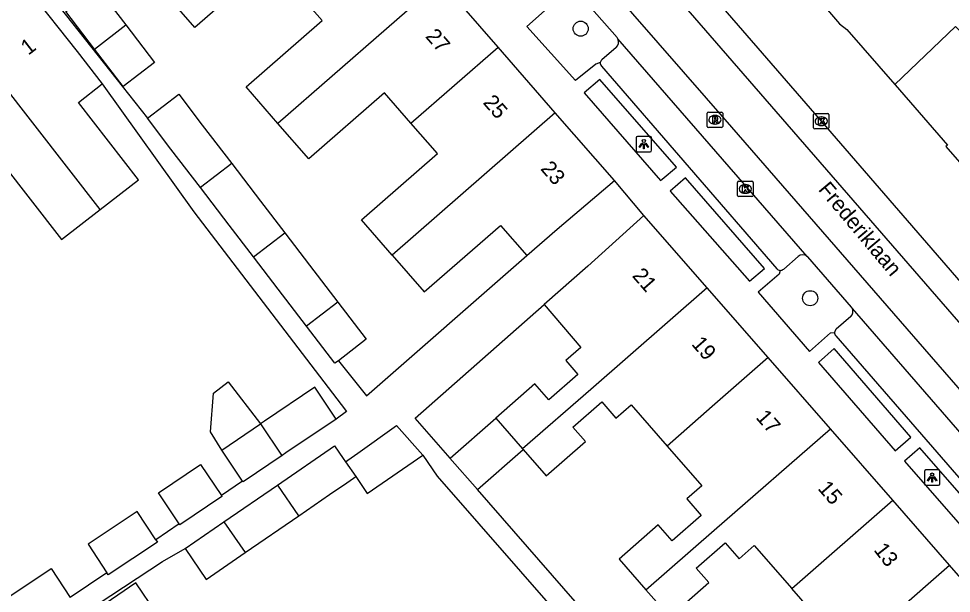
# Model space of a CAD drawing. Extents: x 159718 to 160783, y 383290 to 384030.
# Drawn here: x 160455 to 160515.5, y 383529.7 to 383567 of the extents above; entities that cross this region are included whole.
import ezdxf

# ---------------------------------------------------------------- set-up
doc = ezdxf.new("R2010")
doc.units = 0
for name, color, linetype in [('IMGEO_Boom', 7, 'Continuous'), ('IMGEO_Kolk', 7, 'Continuous'), ('IMGEO_Lichtpunt', 7, 'Continuous'), ('IMGEO_Openbare_ruimte_label', 7, 'Continuous'), ('IMGEO_Pand', 7, 'Continuous'), ('IMGEO_Pand_nummerreeks', 7, 'Continuous'), ('IMGEO_Parkeervlak_open', 7, 'Continuous'), ('IMGEO_Rijbaan_lokaal_gesloten', 7, 'Continuous'), ('IMGEO_Rijbaan_lokaal_open', 7, 'Continuous'), ('IMGEO_Rioolput', 7, 'Continuous'), ('IMGEO_Voetpad_open', 7, 'Continuous')]:
    doc.layers.add(name, color=color, linetype=linetype)

msp = doc.modelspace()

# ---------------------------------------------------------------- linework, layer by layer
at = {"layer": 'IMGEO_Boom'}
for centre in [(160491.463, 383566.374), (160506.367, 383548.885)]:
    msp.add_circle(centre, 0.489, dxfattribs=at)
at = {"layer": 'IMGEO_Kolk'}
for p, q in [((160506.589, 383559.944), (160506.589, 383560.796)), ((160506.664, 383560.87), (160507.516, 383560.87)), ((160507.077, 383560.65), (160507.102, 383560.65)), ((160507.59, 383560.796), (160507.59, 383559.944)), ((160507.516, 383559.87), (160506.664, 383559.87)), ((160507.1, 383560.09), (160507.075, 383560.09)), ((160501.656, 383555.549), (160501.656, 383556.401)), ((160501.731, 383556.475), (160502.583, 383556.475)), ((160502.144, 383556.255), (160502.169, 383556.255)), ((160502.657, 383556.401), (160502.657, 383555.549)), ((160502.167, 383555.695), (160502.142, 383555.695)), ((160502.583, 383555.475), (160501.731, 383555.475))]:
    msp.add_line(p, q, dxfattribs=at)
for points in [[(160506.589, 383559.944), (160506.589, 383560.796)], [(160506.664, 383560.87), (160507.516, 383560.87)], [(160506.91, 383560.57), (160507.033, 383560.57), (160507.033, 383560.419), (160507.163, 383560.57), (160507.327, 383560.57), (160507.181, 383560.419), (160507.334, 383560.17), (160507.182, 383560.17), (160507.097, 383560.334), (160507.033, 383560.267), (160507.033, 383560.17), (160506.91, 383560.17), (160506.91, 383560.57)], [(160507.59, 383560.796), (160507.59, 383559.944)], [(160507.516, 383559.87), (160506.664, 383559.87)], [(160501.656, 383555.549), (160501.656, 383556.401)], [(160501.731, 383556.475), (160502.583, 383556.475)], [(160501.977, 383556.175), (160502.1, 383556.175), (160502.1, 383556.024), (160502.23, 383556.175), (160502.394, 383556.175), (160502.248, 383556.024), (160502.401, 383555.775), (160502.249, 383555.775), (160502.164, 383555.939), (160502.1, 383555.872), (160502.1, 383555.775), (160501.977, 383555.775), (160501.977, 383556.175)], [(160502.657, 383556.401), (160502.657, 383555.549)], [(160502.583, 383555.475), (160501.731, 383555.475)]]:
    msp.add_lwpolyline(points, dxfattribs=at)
for centre, start, end in [((160506.666, 383560.794), 91.55205, 178.44795), ((160506.666, 383560.794), 91.55205, 178.44795), ((160507.514, 383560.794), 1.55205, 88.44795), ((160507.514, 383560.794), 1.55205, 88.44795), ((160506.666, 383559.946), 181.55205, 268.44795), ((160506.666, 383559.946), 181.55205, 268.44795), ((160507.514, 383559.946), 271.55205, 358.44795), ((160507.514, 383559.946), 271.55205, 358.44795), ((160501.733, 383556.399), 91.55205, 178.44795), ((160501.733, 383556.399), 91.55205, 178.44795), ((160502.581, 383556.399), 1.55205, 88.44795), ((160502.581, 383556.399), 1.55205, 88.44795), ((160501.733, 383555.551), 181.55205, 268.44795), ((160501.733, 383555.551), 181.55205, 268.44795), ((160502.581, 383555.551), 271.55205, 358.44795), ((160502.581, 383555.551), 271.55205, 358.44795)]:
    msp.add_arc(centre, 0.0765, start, end, dxfattribs=at)
for centre, major_axis, ratio, start_param, end_param in [((160507.076, 383560.37), (-0.387, 0.002), 0.722429, 4.712389, 7.853982), ((160507.101, 383560.37), (-0.39, 0.002), 0.717154, 1.570796, 4.712389), ((160502.143, 383555.975), (-0.387, 0.002), 0.722429, 4.712389, 7.853982), ((160502.168, 383555.975), (-0.39, 0.002), 0.717154, 1.570796, 4.712389)]:
    msp.add_ellipse(centre, major_axis=major_axis, ratio=ratio, start_param=start_param, end_param=end_param, dxfattribs=at)
at = {"layer": 'IMGEO_Lichtpunt'}
for p, q in [((160495.065, 383559.29), (160495.065, 383558.483)), ((160495.065, 383559.29), (160495.065, 383558.483)), ((160495.967, 383559.385), (160495.159, 383559.385)), ((160495.967, 383559.385), (160495.159, 383559.385)), ((160496.061, 383558.483), (160496.061, 383559.29)), ((160496.061, 383558.483), (160496.061, 383559.29)), ((160495.159, 383558.389), (160495.967, 383558.389)), ((160495.159, 383558.389), (160495.967, 383558.389)), ((160513.791, 383537.647), (160513.791, 383536.84)), ((160513.791, 383537.647), (160513.791, 383536.84)), ((160514.693, 383537.742), (160513.885, 383537.742)), ((160514.693, 383537.742), (160513.885, 383537.742)), ((160514.787, 383536.84), (160514.787, 383537.647)), ((160514.787, 383536.84), (160514.787, 383537.647)), ((160513.885, 383536.746), (160514.693, 383536.746)), ((160513.885, 383536.746), (160514.693, 383536.746))]:
    msp.add_line(p, q, dxfattribs=at)
for points in [[(160495.439, 383558.954), (160495.478, 383558.926), (160495.29, 383558.664), (160495.252, 383558.691), (160495.439, 383558.954)], [(160495.541, 383558.906), (160495.588, 383558.906), (160495.588, 383558.584), (160495.541, 383558.584), (160495.541, 383558.906)], [(160495.651, 383558.926), (160495.689, 383558.953), (160495.876, 383558.691), (160495.837, 383558.663), (160495.651, 383558.926)], [(160514.165, 383537.311), (160514.204, 383537.283), (160514.016, 383537.021), (160513.978, 383537.048), (160514.165, 383537.311)], [(160514.267, 383537.263), (160514.314, 383537.263), (160514.314, 383536.941), (160514.267, 383536.941), (160514.267, 383537.263)], [(160514.377, 383537.283), (160514.415, 383537.31), (160514.602, 383537.048), (160514.563, 383537.02), (160514.377, 383537.283)]]:
    msp.add_lwpolyline(points, dxfattribs=at)
for centre in [(160495.564, 383559.088), (160514.29, 383537.445)]:
    msp.add_circle(centre, 0.0994, dxfattribs=at)
for centre, start, end in [((160495.159, 383559.29), 90, 180), ((160495.159, 383559.29), 90, 180), ((160495.967, 383559.29), 0, 90), ((160495.967, 383559.29), 0, 90), ((160495.159, 383558.483), 180, 270), ((160495.159, 383558.483), 180, 270), ((160495.967, 383558.483), 270, 0), ((160495.967, 383558.483), 270, 360), ((160513.885, 383537.647), 90, 180), ((160513.885, 383537.647), 90, 180), ((160514.693, 383537.647), 0, 90), ((160514.693, 383537.647), 0, 90), ((160513.885, 383536.84), 180, 270), ((160513.885, 383536.84), 180, 270), ((160514.693, 383536.84), 270, 0), ((160514.693, 383536.84), 270, 360)]:
    msp.add_arc(centre, 0.0946, start, end, dxfattribs=at)
at = {"layer": 'IMGEO_Pand'}
for points in [[(160473.02, 383568.79), (160471.319, 383570.744), (160466.394, 383566.457), (160465.817, 383567.119), (160464.383, 383568.766)], [(160482.386, 383569.449), (160471.801, 383560.232)], [(160486.1, 383565.186), (160482.386, 383569.449)], [(160459.876, 383565.055), (160458.011, 383567.49), (160460.047, 383569.05), (160461.912, 383566.615)], [(160455.652, 383568.805), (160458.759, 383564.903), (160460.386, 383562.805)], [(160471.801, 383560.232), (160469.735, 383562.605), (160474.667, 383566.899), (160473.02, 383568.79)], [(160461.912, 383566.615), (160463.777, 383564.179), (160461.741, 383562.62), (160459.876, 383565.055)], [(160459.876, 383565.055), (160461.912, 383566.615)], [(160460.243, 383554.634), (160451.637, 383565.693)], [(160480.433, 383560.25), (160486.1, 383565.186)], [(160489.815, 383560.923), (160486.1, 383565.186)], [(160460.243, 383554.634), (160462.738, 383556.576), (160458.842, 383561.583), (160460.386, 383562.805)], [(160480.433, 383560.25), (160478.727, 383562.209), (160473.808, 383557.927), (160471.801, 383560.232)], [(160463.32, 383560.558), (160465.357, 383562.118), (160466.884, 383560.123), (160468.801, 383557.62)], [(160466.765, 383556.06), (160464.848, 383558.563), (160463.32, 383560.558)], [(160489.815, 383560.923), (160479.208, 383551.687)], [(160493.654, 383556.516), (160489.815, 383560.923)], [(160479.208, 383551.687), (160477.215, 383553.976), (160482.152, 383558.275), (160480.433, 383560.25)], [(160452.36, 383556.598), (160453.817, 383557.732), (160457.743, 383552.688), (160460.243, 383554.634)], [(160468.801, 383557.62), (160466.765, 383556.06)], [(160468.801, 383557.62), (160470.663, 383555.19), (160472.248, 383553.121)], [(160487.963, 383551.649), (160489.924, 383553.364), (160493.654, 383556.516)], [(160470.211, 383551.561), (160468.627, 383553.63), (160466.765, 383556.06)], [(160495.562, 383554.258), (160491.917, 383550.961), (160489.089, 383548.471)], [(160499.669, 383549.566), (160495.562, 383554.258)], [(160470.211, 383551.561), (160472.248, 383553.121)], [(160472.248, 383553.121), (160473.842, 383551.039), (160475.691, 383548.625)], [(160479.208, 383551.687), (160481.293, 383549.293), (160486.248, 383553.607), (160487.963, 383551.649)], [(160473.655, 383547.065), (160471.806, 383549.479), (160470.211, 383551.561)], [(160499.669, 383549.566), (160492.119, 383542.971), (160487.686, 383539.11)], [(160503.638, 383545.031), (160499.669, 383549.566)], [(160475.691, 383548.625), (160473.655, 383547.065)], [(160475.691, 383548.625), (160477.533, 383546.22), (160475.722, 383544.832)], [(160489.089, 383548.471), (160491.473, 383545.693), (160490.492, 383544.839), (160491.277, 383543.937), (160489.398, 383542.291), (160488.486, 383543.332), (160485.941, 383541.103)], [(160475.722, 383544.832), (160475.497, 383544.66), (160473.655, 383547.065)], [(160503.638, 383545.031), (160500, 383541.853), (160497.071, 383539.295)], [(160507.689, 383540.403), (160503.638, 383545.031)], [(160468.145, 383539.022), (160467.414, 383540.209), (160467.605, 383542.722), (160468.555, 383543.46), (160470.675, 383540.729)], [(160475.586, 383541.045), (160474.196, 383543.105), (160470.929, 383540.901), (160470.675, 383540.729)], [(160487.725, 383539.066), (160489.227, 383537.351), (160491.772, 383539.58), (160490.956, 383540.511), (160492.831, 383542.153), (160493.74, 383541.109), (160494.736, 383541.977), (160497.071, 383539.295)], [(160475.586, 383541.045), (160472.319, 383538.841), (160472.065, 383538.669)], [(160482.976, 383538.506), (160485.941, 383541.103)], [(160485.941, 383541.103), (160487.686, 383539.11)], [(160468.145, 383539.022), (160470.675, 383540.729)], [(160470.675, 383540.729), (160472.038, 383538.71), (160472.065, 383538.669)], [(160476.191, 383538.275), (160476.33, 383538.374), (160476.987, 383538.84), (160479.493, 383540.619), (160481.204, 383538.694)], [(160495.702, 383529.963), (160500.135, 383533.824), (160507.689, 383540.403)], [(160511.739, 383535.776), (160507.689, 383540.403)], [(160471.771, 383536.763), (160475.48, 383539.309), (160476.045, 383538.487), (160476.191, 383538.275)], [(160497.071, 383539.295), (160499.322, 383536.71), (160498.348, 383535.863), (160499.29, 383534.788), (160497.414, 383533.144), (160496.502, 383534.185), (160493.957, 383531.956), (160495.702, 383529.963)], [(160469.506, 383537.005), (160468.145, 383539.022)], [(160472.065, 383538.669), (160469.535, 383536.962), (160469.506, 383537.005)], [(160476.853, 383537.31), (160477.601, 383536.221), (160481.204, 383538.694)], [(160484.757, 383536.467), (160487.725, 383539.066)], [(160487.686, 383539.11), (160487.725, 383539.066)], [(160465.391, 383534.235), (160464.033, 383536.248), (160466.762, 383538.089), (160468.122, 383536.073)], [(160476.191, 383538.275), (160476.853, 383537.31)], [(160484.757, 383536.467), (160484.753, 383536.463), (160482.969, 383538.5), (160482.976, 383538.506)], [(160468.291, 383534.373), (160471.771, 383536.763)], [(160473.144, 383534.764), (160471.78, 383536.75), (160471.771, 383536.763)], [(160473.144, 383534.764), (160475.152, 383536.143), (160476.273, 383536.912), (160476.706, 383537.209), (160476.853, 383537.31)], [(160468.122, 383536.073), (160468.152, 383536.029), (160465.423, 383534.188), (160465.391, 383534.235)], [(160505.167, 383530.053), (160511.739, 383535.776)], [(160515.423, 383531.566), (160511.739, 383535.776)], [(160463.865, 383533.208), (160462.653, 383535.04), (160459.461, 383532.929), (160460.69, 383531.07)], [(160465.767, 383532.64), (160468.291, 383534.373)], [(160468.291, 383534.373), (160469.663, 383532.374)], [(160469.663, 383532.374), (160473.144, 383534.764)], [(160463.865, 383533.208), (160463.967, 383533.054), (160460.775, 383530.942), (160460.69, 383531.07)], [(160465.767, 383532.64), (160467.139, 383530.641), (160469.663, 383532.374)], [(160495.702, 383529.963), (160497.243, 383528.204), (160499.788, 383530.433), (160498.972, 383531.364), (160500.849, 383533.009), (160501.752, 383531.978), (160502.74, 383532.838), (160505.167, 383530.053)], [(160453.639, 383529.078), (160457.061, 383531.341), (160458.304, 383529.463)], [(160508.268, 383525.319), (160515.423, 383531.566)], [(160519.644, 383526.744), (160515.423, 383531.566)], [(160461.56, 383526.866), (160463.897, 383528.47), (160462.561, 383530.416), (160460.224, 383528.811)], [(160502.393, 383523.195), (160504.587, 383525.045), (160505.499, 383524.004), (160507.373, 383525.646), (160506.433, 383526.723), (160507.361, 383527.534), (160505.167, 383530.053)]]:
    msp.add_lwpolyline(points, dxfattribs=at)
at = {"layer": 'IMGEO_Parkeervlak_open'}
for points in [[(160493.764, 383565.147), (160492.831, 383564.356)], [(160505.587, 383551.599), (160504.648, 383550.779)], [(160508.998, 383547.69), (160508.059, 383546.87)]]:
    msp.add_lwpolyline(points, dxfattribs=at)
for centre, radius, start, end in [((160493.444, 383565.505), 0.48, 311.8077, 25.57244), ((160493.008, 383564.148), 0.273, 130.28834, 174.06347), ((160505.883, 383551.257), 0.452, 49.73756, 130.84709), ((160504.425, 383551.02), 0.329, 268.74124, 312.6981), ((160508.696, 383548.03), 0.455, 311.61751, 25.018), ((160508.259, 383546.641), 0.304, 131.10251, 174.86333)]:
    msp.add_arc(centre, radius, start, end, dxfattribs=at)
at = {"layer": 'IMGEO_Rijbaan_lokaal_gesloten'}
for points in [[(160482.526, 383588.525), (160483.151, 383587.858), (160493.318, 383576.241), (160507.09, 383560.37), (160517.403, 383548.451), (160520.715, 383544.684), (160521.52, 383543.759), (160535.801, 383527.329), (160536.623, 383526.415), (160539.338, 383523.165), (160540.32, 383521.963), (160544.286, 383517.022), (160545.265, 383515.781), (160546.841, 383513.764), (160554.904, 383502.868), (160555.82, 383501.543), (160555.982, 383501.307), (160556.128, 383501.1)], [(160477.772, 383584.186), (160479.071, 383585.36), (160490.051, 383572.83), (160501.265, 383559.983), (160524.739, 383532.986), (160523.405, 383531.808)], [(160493.877, 383565.712), (160493.826, 383565.795), (160491.187, 383568.81), (160491.144, 383568.863)], [(160535.265, 383525.211), (160519.878, 383542.924), (160497.457, 383568.737)], [(160506.175, 383551.602), (160493.877, 383565.712)], [(160509.108, 383548.222), (160509.056, 383548.307), (160506.209, 383551.563), (160506.175, 383551.602)], [(160521.361, 383534.111), (160509.108, 383548.222)]]:
    msp.add_lwpolyline(points, dxfattribs=at)
at = {"layer": 'IMGEO_Rijbaan_lokaal_open'}
for points in [[(160481.663, 383600.119), (160500.034, 383580.268), (160503.013, 383576.856), (160502.786, 383576.666), (160504.559, 383574.613), (160504.469, 383574.53), (160505.419, 383573.386), (160505.313, 383573.28), (160506.11, 383572.358), (160505.892, 383572.187), (160507.269, 383570.583), (160507.15, 383570.491), (160507.725, 383569.807), (160507.406, 383569.519), (160507.804, 383569.072), (160507.126, 383568.466), (160507.308, 383568.232), (160507.099, 383568.061), (160508.276, 383566.695), (160508.753, 383566.325), (160511.866, 383562.752)], [(160511.866, 383562.752), (160515.816, 383566.523), (160516.087, 383566.239), (160557.707, 383522.642), (160573.646, 383510.923)]]:
    msp.add_lwpolyline(points, dxfattribs=at)
at = {"layer": 'IMGEO_Rioolput'}
for p, q in [((160499.758, 383560.962), (160500.61, 383560.962)), ((160499.683, 383560.036), (160499.683, 383560.888)), ((160500.171, 383560.742), (160500.196, 383560.742)), ((160500.684, 383560.888), (160500.684, 383560.036)), ((160500.61, 383559.962), (160499.758, 383559.962)), ((160500.194, 383560.182), (160500.169, 383560.182))]:
    msp.add_line(p, q, dxfattribs=at)
for points in [[(160499.758, 383560.962), (160500.61, 383560.962)], [(160499.683, 383560.036), (160499.683, 383560.888)], [(160500.272, 383560.66), (160500.02, 383560.662), (160500.02, 383560.262)], [(160500.02, 383560.262), (160500.144, 383560.262), (160500.144, 383560.424), (160500.155, 383560.424)], [(160500.198, 383560.581), (160500.144, 383560.581), (160500.144, 383560.5)], [(160500.144, 383560.5), (160500.196, 383560.5)], [(160500.202, 383560.395), (160500.273, 383560.262), (160500.413, 383560.262), (160500.348, 383560.388)], [(160500.684, 383560.888), (160500.684, 383560.036)], [(160500.61, 383559.962), (160499.758, 383559.962)]]:
    msp.add_lwpolyline(points, dxfattribs=at)
for centre, radius, start, end in [((160499.76, 383560.886), 0.0765, 91.55205, 178.44795), ((160499.76, 383560.886), 0.0765, 91.55205, 178.44795), ((160500.608, 383560.886), 0.0765, 1.55205, 88.44795), ((160500.608, 383560.886), 0.0765, 1.55205, 88.44795), ((160500.154, 383560.371), 0.0533, 26.02933, 88.69889), ((160500.18, 383560.689), 0.19, 274.7715, 282.96867), ((160500.204, 383560.485), 0.0964, 77.00612, 93.18647), ((160500.218, 383560.542), 0.0378, 276.66336, 79.67722), ((160500.271, 383560.55), 0.109, 350.36119, 89.41601), ((160500.269, 383560.55), 0.112, 277.58423, 350.98172), ((160500.253, 383560.335), 0.108, 29.51342, 73.79051), ((160499.76, 383560.038), 0.0765, 181.55205, 268.44795), ((160499.76, 383560.038), 0.0765, 181.55205, 268.44795), ((160500.608, 383560.038), 0.0765, 271.55205, 358.44795), ((160500.608, 383560.038), 0.0765, 271.55205, 358.44795)]:
    msp.add_arc(centre, radius, start, end, dxfattribs=at)
for centre, major_axis, ratio, start_param, end_param in [((160500.17, 383560.462), (-0.387, 0.002), 0.722429, 4.712389, 7.853982), ((160500.195, 383560.462), (-0.39, 0.002), 0.717154, 1.570796, 4.712389)]:
    msp.add_ellipse(centre, major_axis=major_axis, ratio=ratio, start_param=start_param, end_param=end_param, dxfattribs=at)
at = {"layer": 'IMGEO_Voetpad_open'}
for points in [[(160456.33, 383569.408), (160463.32, 383560.558)], [(160492.736, 383564.176), (160492.441, 383564.08), (160491.13, 383563.008), (160487.962, 383566.522), (160489.316, 383567.715), (160489.386, 383567.985)], [(160492.815, 383563.95), (160504.194, 383550.787)], [(160460.386, 383562.805), (160466.338, 383554.496), (160475.911, 383541.981), (160476.246, 383541.543), (160475.586, 383541.045)], [(160492.715, 383563.073), (160491.678, 383562.212), (160496.641, 383556.518), (160496.752, 383556.61), (160497.683, 383557.383), (160492.715, 383563.073)], [(160511.866, 383562.752), (160511.89, 383562.724), (160515.293, 383558.818), (160515.179, 383558.723), (160516.954, 383556.691), (160517.061, 383556.806), (160517.833, 383555.891), (160518.301, 383556.281), (160528.78, 383544.263), (160528.653, 383544.157), (160529.631, 383542.99), (160529.714, 383543.088), (160530.342, 383542.429), (160530.657, 383542.715), (160536.038, 383536.571), (160535.924, 383536.485), (160537.472, 383534.677), (160537.713, 383534.871), (160538.911, 383533.701), (160542.576, 383529.504), (160542.912, 383529.792), (160544.85, 383527.489)], [(160495.562, 383554.258), (160493.654, 383556.516)], [(160498.276, 383556.699), (160497.267, 383555.841), (160502.423, 383549.986), (160503.405, 383550.815), (160498.276, 383556.699)], [(160475.722, 383544.832), (160477.554, 383542.545), (160487.963, 383551.649)], [(160504.418, 383550.692), (160504.353, 383550.44), (160502.997, 383549.275), (160506.315, 383545.42), (160507.695, 383546.649), (160507.956, 383546.668)], [(160482.976, 383538.506), (160480.714, 383541.097), (160489.089, 383548.471)], [(160508.028, 383546.444), (160519.449, 383533.314)], [(160507.932, 383545.626), (160506.916, 383544.714), (160511.899, 383538.989), (160512.916, 383539.872), (160507.932, 383545.626)], [(160513.49, 383539.175), (160512.494, 383538.315), (160517.634, 383532.459), (160518.623, 383533.307), (160513.49, 383539.175)], [(160481.204, 383538.694), (160482.143, 383537.339), (160495.817, 383521.691), (160496.862, 383522.603), (160484.757, 383536.467)], [(160469.506, 383537.005), (160468.122, 383536.073)], [(160465.391, 383534.235), (160463.865, 383533.208)], [(160470.216, 383502.033), (160456.017, 383526.255), (160460.12, 383529.044), (160464.298, 383531.805), (160465.767, 383532.64)], [(160460.69, 383531.07), (160458.304, 383529.463)]]:
    msp.add_lwpolyline(points, dxfattribs=at)
for centre, radius, start, end in [((160493.013, 383564.146), 0.278, 173.80837, 224.72655), ((160504.425, 383551.021), 0.329, 225.3267, 268.70901), ((160508.255, 383546.64), 0.3, 174.72153, 220.91625)]:
    msp.add_arc(centre, radius, start, end, dxfattribs=at)

# ---------------------------------------------------------------- texts
at = {"layer": 'IMGEO_Openbare_ruimte_label'}
msp.add_text('Frederiklaan', height=1, rotation=310.01096, dxfattribs=at).set_placement((160506.85, 383555.921))
at = {"layer": 'IMGEO_Pand_nummerreeks'}
for s, rotation, p in [('27', 311.04649, (160481.331, 383565.851)), ('1', 37.8897, (160455.585, 383564.613)), ('25', 311.04649, (160485.07, 383561.557)), ('23', 311.04649, (160488.808, 383557.263)), ('21', 311.13243, (160494.76, 383550.32)), ('19', 311.13243, (160498.612, 383545.887)), ('17', 311.13243, (160502.793, 383541.122)), ('15', 311.13243, (160506.817, 383536.515)), ('13', 307.79782, (160510.459, 383532.54))]:
    msp.add_text(s, height=1, rotation=rotation, dxfattribs=at).set_placement(p)

doc.saveas('drawing.dxf')
